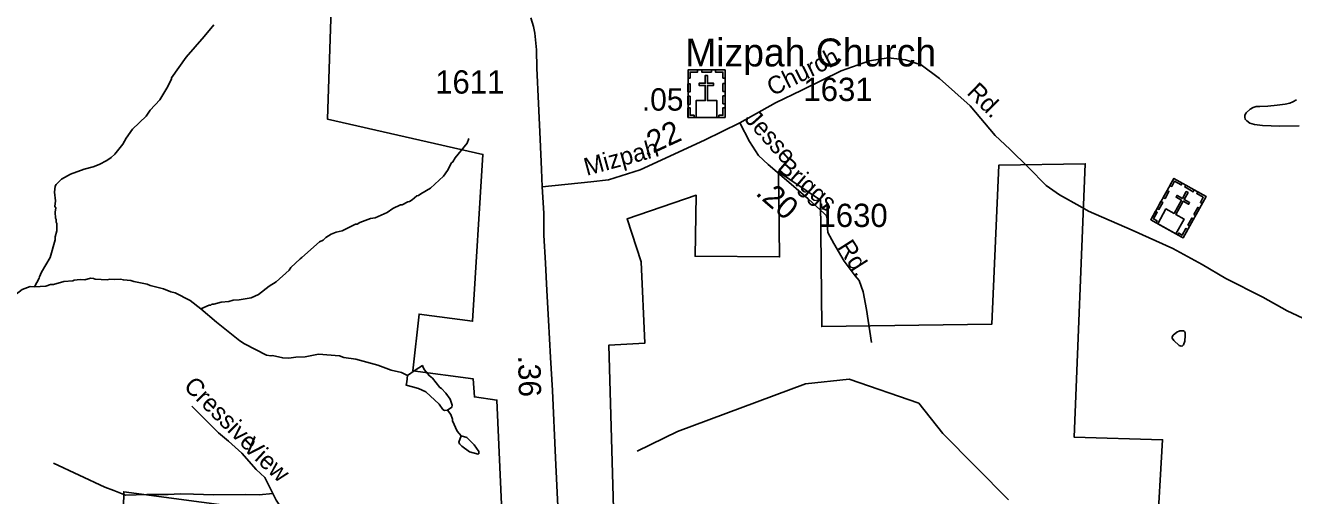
# Model space of a CAD drawing. Extents: x 1547597 to 1699558, y 810033 to 920809.
# Drawn here: x 1598157 to 1604972, y 898695 to 901219 of the extents above; entities that cross this region are included whole.
import ezdxf

# ---------------------------------------------------------------- set-up
doc = ezdxf.new("R2010")
doc.units = 0
for name, color, linetype in [('Exist Boundary Political City Limit New', 7, 'Continuous'), ('Exist Boundary Political City Limit New Hole', 7, 'Continuous'), ('Exist Cultural Church with Cemetery CELL', 7, 'Continuous'), ('Exist Cultural Church with Cemetery Label', 7, 'Continuous'), ('Exist Hydrographic Creek Single Shore', 7, 'Continuous'), ('Exist Hydrographic Misc Water Feature', 7, 'Continuous'), ('Exist Road Non-System Type 51', 7, 'Continuous'), ('Exist Road Non-System Type 51 Label', 7, 'Continuous'), ('Exist Road Secondary Mileage Hundredths English Label', 7, 'Continuous'), ('Exist Road Secondary Type 41 Attributed', 7, 'Continuous'), ('Exist Road Secondary Type 51 Attributed', 7, 'Continuous'), ('Exist Road Secondary Type 51 Label', 7, 'Continuous'), ('Exist Road Secondary Type 51 Number Label', 7, 'Continuous'), ('Map Preparation Boundary City Limit Buffer Line', 7, 'Continuous')]:
    doc.layers.add(name, color=color, linetype=linetype)

msp = doc.modelspace()

# ---------------------------------------------------------------- linework, layer by layer
at = {"layer": 'Exist Boundary Political City Limit New'}
msp.add_lwpolyline([(1605063, 898120), (1604892.5, 898182), (1604808.4, 898603), (1604236.5, 898468.5), (1604268, 898995), (1603792, 899009.5), (1603851.9, 900476.9), (1603388, 900469), (1603350, 899615), (1602436.2, 899602.2), (1602430.1, 900281.5), (1602203, 900433.2), (1602209.5, 899976.5), (1601755.5, 899980.3), (1601762, 900307.6), (1601390, 900181), (1601466, 899949.5), (1601486.3, 899513.5), (1601292.4, 899503), (1601321.9, 898438.6), (1601697.5, 898352), (1601631.8, 898082.7)], dxfattribs=at)
at = {"layer": 'Exist Boundary Political City Limit New Hole'}
msp.add_lwpolyline([(1599804.5, 901471), (1599779.5, 900716), (1600615, 900527), (1600560, 899630.6), (1600272.6, 899669.6), (1600238.1, 899365.7), (1600563.5, 899321.8), (1600569.5, 899224.5), (1600690.5, 899207.7), (1600722.2, 898487.9), (1600231.7, 898552.2), (1600034.8, 898565), (1599910.6, 898552.7), (1598685.5, 898716), (1598675.5, 898218.5), (1598565, 898221.7), (1598557.9, 898023.5), (1598671, 897989.7), (1598664, 897756), (1598500.5, 897496.6), (1596688.5, 897578)], dxfattribs=at)
at = {"layer": 'Exist Cultural Church with Cemetery CELL'}
for points in [[(1601717.5, 900980), (1601916.6, 900980), (1601916.6, 900725.4), (1601717.5, 900725.4)], [(1601717.5, 900936.7), (1601728.8, 900936.7), (1601728.8, 900968.9), (1601769.4, 900968.9), (1601769.4, 900980), (1601717.5, 900980)], [(1601760.6, 900725.4), (1601872.7, 900725.4), (1601872.7, 900816), (1601822, 900816), (1601822, 900897.5), (1601854.9, 900897.5), (1601854.9, 900908.5), (1601821.9, 900908.5), (1601822, 900950.7), (1601810.4, 900950.7), (1601810.3, 900908.5), (1601777.2, 900908.5), (1601777.2, 900897.5), (1601810.3, 900897.5), (1601810.4, 900816), (1601760.6, 900816)], [(1601791.5, 900980), (1601843.4, 900980), (1601843.4, 900968.6), (1601791.5, 900968.6)], [(1601916.6, 900936.6), (1601905.3, 900936.6), (1601905.3, 900968.8), (1601864.7, 900968.8), (1601864.7, 900980), (1601916.6, 900980)], [(1601717.4, 900862.5), (1601717.4, 900905.9), (1601728.8, 900905.9), (1601728.8, 900862.5)], [(1601905.2, 900863.6), (1601905.2, 900906.9), (1601916.6, 900906.9), (1601916.6, 900863.6)], [(1601717.4, 900795.3), (1601717.4, 900838.6), (1601728.8, 900838.6), (1601728.8, 900795.3)], [(1601905.2, 900797.6), (1601905.2, 900841), (1601916.6, 900841), (1601916.6, 900797.6)], [(1601750.5, 900725.4), (1601750.5, 900736.9), (1601728.5, 900736.9), (1601728.5, 900777.3), (1601717.4, 900777.3), (1601717.4, 900725.4)], [(1601883.4, 900725.4), (1601883.4, 900736.9), (1601905.4, 900736.9), (1601905.4, 900777.3), (1601916.6, 900777.3), (1601916.6, 900725.4)], [(1604328.3, 900398), (1604502, 900300.7), (1604377.6, 900078.6), (1604203.9, 900175.9)], [(1604307.1, 900360.2), (1604317, 900354.7), (1604332.7, 900382.8), (1604368.1, 900363), (1604373.6, 900372.7), (1604328.3, 900398)], [(1604241.5, 900154.8), (1604339.3, 900100), (1604383.6, 900179.1), (1604339.3, 900203.9), (1604379.1, 900275), (1604407.9, 900258.8), (1604413.3, 900268.4), (1604384.5, 900284.6), (1604405.2, 900321.4), (1604395, 900327.1), (1604374.4, 900290.2), (1604345.5, 900306.4), (1604340.1, 900296.8), (1604369, 900280.6), (1604329.2, 900209.5), (1604285.7, 900233.9)], [(1604270.9, 900295.5), (1604292, 900333.3), (1604302, 900327.8), (1604280.8, 900290)], [(1604392.9, 900361.8), (1604438.1, 900336.5), (1604432.5, 900326.5), (1604387.3, 900351.9)], [(1604480.9, 900262.9), (1604471, 900268.4), (1604486.7, 900296.5), (1604451.3, 900316.3), (1604456.7, 900326), (1604502, 900300.7)], [(1604238, 900236.9), (1604259.2, 900274.7), (1604269.1, 900269.1), (1604247.9, 900231.3)], [(1604232.7, 900159.7), (1604238.4, 900169.8), (1604219.2, 900180.5), (1604238.9, 900215.8), (1604229.2, 900221.2), (1604203.8, 900175.9)], [(1604403, 900147.2), (1604424.1, 900185), (1604434.1, 900179.4), (1604412.9, 900141.6)], [(1604435.2, 900204.7), (1604456.4, 900242.5), (1604466.3, 900236.9), (1604445.1, 900199.1)], [(1604348.7, 900094.8), (1604354.3, 900104.8), (1604373.5, 900094), (1604393.2, 900129.3), (1604402.9, 900123.9), (1604377.6, 900078.6)]]:
    msp.add_lwpolyline(points, close=True, dxfattribs=at)
at = {"layer": 'Exist Hydrographic Creek Single Shore'}
msp.add_lwpolyline([(1603440.6, 898672.3), (1603087.7, 899027.5), (1602957.8, 899191.9), (1602582.7, 899320.1), (1602348.6, 899295.3), (1601661.6, 899040), (1601443.6, 898932.9)], dxfattribs=at)
at = {"layer": 'Exist Hydrographic Misc Water Feature'}
for points in [[(1599169, 901222.4), (1599117.9, 901159.2), (1599020.2, 901048.9), (1598942.5, 900938.2), (1598942.4, 900930.2), (1598917.6, 900882.6), (1598878.7, 900819.3), (1598827.8, 900764.2), (1598805.3, 900732.5), (1598732.2, 900661.7), (1598697.5, 900614.4), (1598681, 900582.6), (1598638.1, 900527.3), (1598617.8, 900509.7), (1598593.6, 900494.1), (1598553.2, 900472.8), (1598521, 900459.4), (1598473, 900448.2), (1598398.5, 900421.4), (1598350.1, 900394.3), (1598321.6, 900364.7), (1598317.5, 900356.7), (1598313, 900324.8), (1598318.2, 900276.8), (1598315.8, 900246.8), (1598319.7, 900240.8), (1598317.3, 900216.8), (1598318.8, 900184.8), (1598322.7, 900176.7), (1598322.4, 900162.8), (1598326.3, 900156.6), (1598325.7, 900116.6), (1598317.2, 900084.8), (1598316.9, 900068.8), (1598289.4, 899973.3), (1598244.1, 899894), (1598231.8, 899870.2), (1598231.6, 899862.3), (1598205.4, 899816.3)], [(1605001.7, 900679.9), (1604898.1, 900678.2), (1604805, 900681.7), (1604761.1, 900687.4), (1604737.3, 900695.2), (1604720.3, 900706.6), (1604711.5, 900715.6), (1604709.3, 900726.1), (1604710.3, 900738), (1604716.3, 900749.1), (1604739, 900768.9), (1604754.6, 900778.5), (1604771.2, 900784.2), (1604790.5, 900784.7), (1604833.1, 900786.5), (1604883.8, 900791), (1604926.4, 900795.7), (1604951, 900801.3), (1604968.3, 900808.6), (1604987.8, 900820.3)], [(1600540.6, 900611.3), (1600530.1, 900587.5), (1600467, 900508.6), (1600454.6, 900486.7), (1600446.5, 900480.9), (1600425.9, 900441.2), (1600403.4, 900409.6), (1600334.4, 900344.7), (1600281.9, 900315.7), (1600269.8, 900305.9), (1600259.8, 900304), (1600235.5, 900282.5), (1600221.3, 900274.7), (1600211.3, 900272.9), (1600181, 900255.3), (1600173, 900255.5), (1600130.7, 900236.3), (1600100.5, 900214.7), (1600084.3, 900207), (1600036, 900185.8), (1600012, 900182.2), (1599953.6, 900161.2), (1599939.5, 900151.5), (1599931.5, 900151.6), (1599859, 900116.8), (1599826.8, 900109.3), (1599800.7, 900097.8), (1599770.4, 900080.3), (1599756.2, 900066.6), (1599738, 900056.8), (1599642.8, 899972.5), (1599632.6, 899966.6), (1599583.9, 899919.5), (1599573.7, 899905.6), (1599504.8, 899842.8), (1599466.4, 899819.5), (1599409.7, 899774.4), (1599369.4, 899757.1), (1599305.3, 899746.2), (1599273.3, 899744.8), (1599249.2, 899737.1), (1599209.1, 899733.8), (1599169, 899722.5), (1599159, 899722.6), (1599152.9, 899716.8), (1599144.9, 899716.9), (1599100.4, 899697.5)], [(1599100.4, 899697.5), (1599041.4, 899742.6), (1598962.1, 899783.9), (1598938.1, 899788.3), (1598898.4, 899805), (1598826.8, 899822.3), (1598810.9, 899830.5), (1598739.1, 899843.7), (1598723.2, 899849.9), (1598683.3, 899852.6), (1598667.3, 899856.9), (1598635.4, 899855.5), (1598611.4, 899857.8), (1598595.4, 899854.2), (1598531.4, 899857.2), (1598523.5, 899861.3), (1598507.5, 899861.6), (1598475.4, 899854.2), (1598451.4, 899854.6), (1598419.4, 899851.1), (1598411.3, 899847.2), (1598363.3, 899844), (1598307.1, 899829), (1598291.1, 899829.2), (1598267, 899819.7), (1598205.4, 899816.3)], [(1598100.4, 899771.9), (1598138.7, 899801.9), (1598182.9, 899817), (1598205.4, 899816.3)], [(1600210.2, 899339.1), (1600178.6, 899355.5), (1600122.9, 899368.4), (1600051.3, 899395.7), (1599931.9, 899427.6), (1599868, 899436.7), (1599844.2, 899445.1), (1599732.4, 899455), (1599660.2, 899440.3), (1599610.3, 899439), (1599572.1, 899433.7), (1599540.1, 899434.2), (1599484.4, 899447.1), (1599476.4, 899445.3), (1599452.5, 899449.7), (1599333.5, 899509.7), (1599309.8, 899526.1), (1599183.5, 899626.2), (1599100.4, 899697.5)], [(1604389, 899569), (1604389.1, 899553.9), (1604386.8, 899524), (1604380.2, 899504.5), (1604375.4, 899498.9), (1604367, 899498), (1604357.2, 899501.2), (1604327.7, 899527.4), (1604319.4, 899540.9), (1604318.8, 899546.7), (1604324.9, 899556.3), (1604345, 899573.2), (1604360.2, 899580.1), (1604371.7, 899580.3), (1604380.4, 899579.6), (1604385, 899576.8), (1604389, 899569)], [(1600425.3, 899153.4), (1600447.5, 899169), (1600449.7, 899181), (1600440.2, 899213.1), (1600416.7, 899245.5), (1600393.2, 899269.9), (1600383.2, 899276), (1600344.1, 899324.7), (1600326.3, 899339), (1600300.8, 899369.4), (1600295, 899383.6), (1600289.9, 899392.7), (1600250.8, 899368.3), (1600210.2, 899339.1)], [(1600210.2, 899339.1), (1600205.9, 899305), (1600203.6, 899287.6), (1600237.3, 899278.5), (1600269.2, 899270), (1600308.9, 899251.3), (1600379.8, 899186.1), (1600399.3, 899157.8), (1600409.3, 899151.6), (1600425.3, 899153.4)], [(1600499.1, 899016.1), (1600477.4, 899040.5), (1600452.3, 899096.9), (1600452.5, 899104.9), (1600442.9, 899131), (1600425.3, 899153.4)], [(1600499.1, 899016.1), (1600528.9, 899007.6), (1600568.2, 898967), (1600593.7, 898932.5), (1600593.5, 898920.5), (1600589.4, 898916.6), (1600543.7, 898929.4), (1600502.2, 898960), (1600490.4, 898972.2), (1600486.5, 898982.3), (1600499.1, 899016.1)]]:
    msp.add_lwpolyline(points, dxfattribs=at)
at = {"layer": 'Exist Road Non-System Type 51'}
for points in [[(1602616.5, 899875.4), (1602636.6, 899848.9), (1602658.2, 899788.8), (1602677.5, 899694.5), (1602703.9, 899516.5)], [(1599486.3, 898706.6), (1599443.5, 898792.4), (1599396.8, 898834.5), (1599319, 898922.2), (1599248.1, 898988.1), (1599194.9, 899031.2), (1599118.8, 899107.3), (1599050.4, 899175.8)], [(1598307.9, 898868.9), (1598583.5, 898739.8), (1598631.8, 898721.7), (1598694.2, 898697.5), (1598809, 898701.6), (1598923.7, 898701.6), (1598988.1, 898703.6), (1599059.9, 898703.4), (1599167.3, 898699.6), (1599338.4, 898701.6), (1599412.9, 898699.6), (1599486.3, 898706.6)], [(1599486.3, 898706.6), (1599504.1, 898671.1), (1599559.8, 898586.9), (1599600, 898548.6), (1599673.9, 898501.1), (1599702.8, 898463.9)]]:
    msp.add_lwpolyline(points, dxfattribs=at)
at = {"layer": 'Exist Road Secondary Type 41 Attributed'}
msp.add_lwpolyline([(1601995.9, 900696), (1602047.1, 900595.5), (1602096.6, 900521.2), (1602148, 900472.8), (1602221.6, 900410.2), (1602362.4, 900289.1), (1602449.7, 900210.3), (1602461, 900197), (1602465.6, 900184.1), (1602465.3, 900152.3), (1602469, 900108.2), (1602500.4, 900047.9), (1602557.5, 899953.5), (1602616.5, 899875.4)], dxfattribs=at)
at = {"layer": 'Exist Road Secondary Type 51 Attributed'}
for points in [[(1600872.7, 901260.5), (1600888, 901214), (1600895, 901177.6), (1600903, 901087.7), (1600905.7, 900989.4), (1600913.2, 900800.1), (1600923.4, 900608.4), (1600929.9, 900446.1), (1600934.4, 900352.7)], [(1605047.5, 899635), (1604938.1, 899687.8), (1604806.7, 899760.9), (1604607.6, 899860.5), (1604480.3, 899935.7), (1604323.1, 900020.9), (1604104, 900120.6), (1603868.9, 900222.7), (1603822.6, 900248.7), (1603713.8, 900309.9), (1603642.2, 900360.3), (1603547.1, 900457.1), (1603446.3, 900554), (1603368.7, 900628.7), (1603233.2, 900787.6), (1603069.3, 900934.9), (1602970, 901007.8), (1602886.3, 901034.5), (1602792.4, 901045.2), (1602692.3, 901030), (1602539.9, 900975.3), (1602329.2, 900871.1), (1602186.8, 900804.4), (1601995.9, 900696)], [(1601995.9, 900696), (1601805.3, 900603.6), (1601460.3, 900444.5), (1601289.7, 900390.7), (1601195.3, 900380.2), (1600934.4, 900352.7)], [(1600934.4, 900352.7), (1600941.9, 900210.4), (1600943.6, 900092.8), (1600952.4, 899942.9), (1600959.6, 899796), (1600968.6, 899636.7), (1600978.1, 899435.9), (1600989.1, 899259.2), (1601005.6, 898897.7), (1601020, 898601.1), (1601024.5, 898483.2), (1601027, 898414.3)]]:
    msp.add_lwpolyline(points, dxfattribs=at)
at = {"layer": 'Map Preparation Boundary City Limit Buffer Line'}
msp.add_lwpolyline([(1605063, 898120), (1604892.5, 898182), (1604808.4, 898603), (1604236.5, 898468.5), (1604268, 898995), (1603792, 899009.5), (1603851.9, 900476.9), (1603388, 900469), (1603350, 899615), (1602436.2, 899602.2), (1602430.1, 900281.5), (1602203, 900433.2), (1602209.5, 899976.5), (1601755.5, 899980.3), (1601762, 900307.6), (1601390, 900181), (1601466, 899949.5), (1601486.3, 899513.5), (1601292.4, 899503), (1601321.9, 898438.6), (1601697.5, 898352), (1601631.8, 898082.7)], dxfattribs=at)

# ---------------------------------------------------------------- texts
at = {"layer": 'Exist Cultural Church with Cemetery Label'}
msp.add_text('Mizpah Church', height=150, dxfattribs=at).set_placement((1601702.1, 900999))
at = {"layer": 'Exist Road Non-System Type 51 Label'}
for s, rotation, p in [('Cressive', 314.99803, (1599002.2, 899276.4)), ('View', 317.3039, (1599320.9, 898946.9))]:
    msp.add_text(s, height=95, rotation=rotation, dxfattribs=at).set_placement(p)
at = {"layer": 'Exist Road Secondary Mileage Hundredths English Label'}
for s, rotation, p in [('.05', 0.0751, (1601469.8, 900761.5)), ('.22', 24.75392, (1601489.6, 900512.2)), ('.20', 319.29893, (1602075.5, 900313.2)), ('.36', 271.1642, (1600804.4, 899446.3))]:
    msp.add_text(s, height=120, rotation=rotation, dxfattribs=at).set_placement(p)
at = {"layer": 'Exist Road Secondary Type 51 Label'}
for s, rotation, p in [('Church', 26.31821, (1602171.3, 900838)), ('Rd.', 315.34546, (1603211.4, 900854.4)), ('Jesse', 311.96668, (1602016, 900714.1)), ('Mizpah', 15.29949, (1601172.9, 900411.2)), ('Briggs', 319.29893, (1602192.7, 900448.4)), ('Rd.', 302.4897, (1602518, 900029.9))]:
    msp.add_text(s, height=95, rotation=rotation, dxfattribs=at).set_placement(p)
at = {"layer": 'Exist Road Secondary Type 51 Number Label'}
for s, p in [('1611', (1600358.9, 900853.2)), ('1631', (1602337.6, 900813.4)), ('1630', (1602418.8, 900137))]:
    msp.add_text(s, height=125, dxfattribs=at).set_placement(p)

doc.saveas('drawing.dxf')
